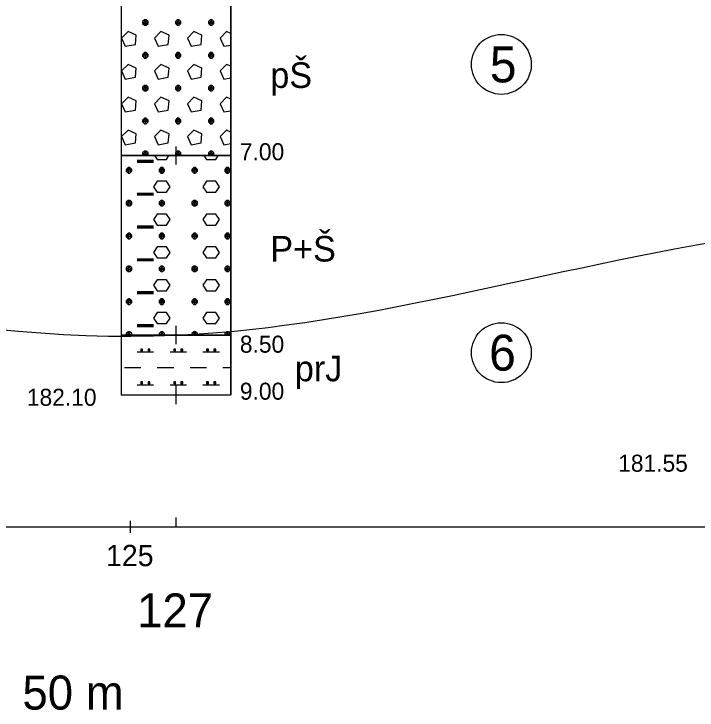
# Model space of a CAD drawing. Extents: x 3042 to 4120, y 576 to 2694.
# Drawn here: x 3358.87 to 3387.38, y 1958.28 to 1987.35 of the extents above; entities that cross this region are included whole.
import ezdxf

# ---------------------------------------------------------------- set-up
doc = ezdxf.new("R2010")
doc.units = 0
for name, color, linetype in [('14', 7, 'Continuous'), ('17', 7, 'Continuous'), ('18', 7, 'Continuous'), ('51', 7, 'Continuous'), ('52', 7, 'Continuous'), ('53', 7, 'Continuous'), ('56', 7, 'Continuous'), ('7', 7, 'Continuous'), ('8', 7, 'Continuous'), ('rozhraní', 7, 'Continuous')]:
    doc.layers.add(name, color=color, linetype=linetype)

msp = doc.modelspace()

# ---------------------------------------------------------------- linework, layer by layer
at = {"layer": '18'}
for p, q in [((3365.635, 1971.817), (3365.635, 1971.055)), ((3365.254, 1971.436), (3366.016, 1971.436)), ((3365.632, 1966.314), (3365.632, 1965.933))]:
    msp.add_line(p, q, dxfattribs=at)
at = {"layer": '51'}
for points in [[(3363.349, 1981.436), (3367.921, 1981.436), (3367.921, 1988.436), (3363.349, 1988.436)], [(3363.349, 1973.936), (3367.921, 1973.936), (3367.921, 1981.436), (3363.349, 1981.436)], [(3363.349, 1971.436), (3367.921, 1971.436), (3367.921, 1973.936), (3363.349, 1973.936)]]:
    msp.add_lwpolyline(points, close=True, dxfattribs=at)
for points in [[(3364.321, 1987.103), (3364.244, 1987.027), (3364.244, 1986.951), (3364.321, 1986.875), (3364.397, 1986.875), (3364.473, 1986.951), (3364.473, 1987.027), (3364.397, 1987.103), (3364.321, 1987.103), (3364.473, 1986.951), (3364.244, 1986.951), (3364.397, 1987.103)], [(3364.359, 1986.875), (3364.359, 1987.103)], [(3365.692, 1987.103), (3365.616, 1987.027), (3365.616, 1986.951), (3365.692, 1986.875), (3365.768, 1986.875), (3365.845, 1986.951), (3365.845, 1987.027), (3365.768, 1987.103), (3365.692, 1987.103), (3365.845, 1986.951), (3365.616, 1986.951), (3365.768, 1987.103)], [(3365.73, 1986.875), (3365.73, 1987.103)], [(3367.064, 1987.103), (3366.988, 1987.027), (3366.988, 1986.951), (3367.064, 1986.875), (3367.14, 1986.875), (3367.216, 1986.951), (3367.216, 1987.027), (3367.14, 1987.103), (3367.064, 1987.103), (3367.216, 1986.951), (3366.988, 1986.951), (3367.14, 1987.103)], [(3367.102, 1986.875), (3367.102, 1987.103)], [(3363.368, 1986.341), (3363.521, 1985.999), (3363.94, 1986.075), (3363.978, 1986.456), (3363.635, 1986.608), (3363.368, 1986.341)], [(3364.74, 1986.341), (3364.892, 1985.999), (3365.311, 1986.075), (3365.349, 1986.456), (3365.006, 1986.608), (3364.74, 1986.341)], [(3366.111, 1986.341), (3366.264, 1985.999), (3366.683, 1986.075), (3366.721, 1986.456), (3366.378, 1986.608), (3366.111, 1986.341)], [(3367.921, 1986.532), (3367.75, 1986.608), (3367.483, 1986.341)], [(3367.483, 1986.341), (3367.635, 1985.999), (3367.921, 1986.05)], [(3364.321, 1985.732), (3364.244, 1985.656), (3364.244, 1985.579), (3364.321, 1985.503), (3364.397, 1985.503), (3364.473, 1985.579), (3364.473, 1985.656), (3364.397, 1985.732), (3364.321, 1985.732), (3364.473, 1985.579), (3364.244, 1985.579), (3364.397, 1985.732)], [(3364.359, 1985.503), (3364.359, 1985.732)], [(3365.692, 1985.732), (3365.616, 1985.656), (3365.616, 1985.579), (3365.692, 1985.503), (3365.768, 1985.503), (3365.845, 1985.579), (3365.845, 1985.656), (3365.768, 1985.732), (3365.692, 1985.732), (3365.845, 1985.579), (3365.616, 1985.579), (3365.768, 1985.732)], [(3365.73, 1985.503), (3365.73, 1985.732)], [(3367.064, 1985.732), (3366.988, 1985.656), (3366.988, 1985.579), (3367.064, 1985.503), (3367.14, 1985.503), (3367.216, 1985.579), (3367.216, 1985.656), (3367.14, 1985.732), (3367.064, 1985.732), (3367.216, 1985.579), (3366.988, 1985.579), (3367.14, 1985.732)], [(3367.102, 1985.503), (3367.102, 1985.732)], [(3363.368, 1984.97), (3363.521, 1984.627), (3363.94, 1984.703), (3363.978, 1985.084), (3363.635, 1985.237), (3363.368, 1984.97)], [(3364.74, 1984.97), (3364.892, 1984.627), (3365.311, 1984.703), (3365.349, 1985.084), (3365.006, 1985.237), (3364.74, 1984.97)], [(3366.111, 1984.97), (3366.264, 1984.627), (3366.683, 1984.703), (3366.721, 1985.084), (3366.378, 1985.237), (3366.111, 1984.97)], [(3367.921, 1985.16), (3367.75, 1985.237), (3367.483, 1984.97)], [(3367.483, 1984.97), (3367.635, 1984.627), (3367.921, 1984.679)], [(3364.321, 1984.36), (3364.244, 1984.284), (3364.244, 1984.208), (3364.321, 1984.132), (3364.397, 1984.132), (3364.473, 1984.208), (3364.473, 1984.284), (3364.397, 1984.36), (3364.321, 1984.36), (3364.473, 1984.208), (3364.244, 1984.208), (3364.397, 1984.36)], [(3364.359, 1984.132), (3364.359, 1984.36)], [(3365.692, 1984.36), (3365.616, 1984.284), (3365.616, 1984.208), (3365.692, 1984.132), (3365.768, 1984.132), (3365.845, 1984.208), (3365.845, 1984.284), (3365.768, 1984.36), (3365.692, 1984.36), (3365.845, 1984.208), (3365.616, 1984.208), (3365.768, 1984.36)], [(3365.73, 1984.132), (3365.73, 1984.36)], [(3367.064, 1984.36), (3366.988, 1984.284), (3366.988, 1984.208), (3367.064, 1984.132), (3367.14, 1984.132), (3367.216, 1984.208), (3367.216, 1984.284), (3367.14, 1984.36), (3367.064, 1984.36), (3367.216, 1984.208), (3366.988, 1984.208), (3367.14, 1984.36)], [(3367.102, 1984.132), (3367.102, 1984.36)], [(3363.368, 1983.598), (3363.521, 1983.255), (3363.94, 1983.332), (3363.978, 1983.713), (3363.635, 1983.865), (3363.368, 1983.598)], [(3364.74, 1983.598), (3364.892, 1983.255), (3365.311, 1983.332), (3365.349, 1983.713), (3365.006, 1983.865), (3364.74, 1983.598)], [(3366.111, 1983.598), (3366.264, 1983.255), (3366.683, 1983.332), (3366.721, 1983.713), (3366.378, 1983.865), (3366.111, 1983.598)], [(3367.921, 1983.789), (3367.75, 1983.865), (3367.483, 1983.598)], [(3367.483, 1983.598), (3367.635, 1983.255), (3367.921, 1983.307)], [(3364.321, 1982.989), (3364.244, 1982.912), (3364.244, 1982.836), (3364.321, 1982.76), (3364.397, 1982.76), (3364.473, 1982.836), (3364.473, 1982.912), (3364.397, 1982.989), (3364.321, 1982.989), (3364.473, 1982.836), (3364.244, 1982.836), (3364.397, 1982.989)], [(3364.359, 1982.76), (3364.359, 1982.989)], [(3365.692, 1982.989), (3365.616, 1982.912), (3365.616, 1982.836), (3365.692, 1982.76), (3365.768, 1982.76), (3365.845, 1982.836), (3365.845, 1982.912), (3365.768, 1982.989), (3365.692, 1982.989), (3365.845, 1982.836), (3365.616, 1982.836), (3365.768, 1982.989)], [(3365.73, 1982.76), (3365.73, 1982.989)], [(3367.064, 1982.989), (3366.988, 1982.912), (3366.988, 1982.836), (3367.064, 1982.76), (3367.14, 1982.76), (3367.216, 1982.836), (3367.216, 1982.912), (3367.14, 1982.989), (3367.064, 1982.989), (3367.216, 1982.836), (3366.988, 1982.836), (3367.14, 1982.989)], [(3367.102, 1982.76), (3367.102, 1982.989)], [(3363.368, 1982.227), (3363.521, 1981.884), (3363.94, 1981.96), (3363.978, 1982.341), (3363.635, 1982.493), (3363.368, 1982.227)], [(3364.74, 1982.227), (3364.892, 1981.884), (3365.311, 1981.96), (3365.349, 1982.341), (3365.006, 1982.493), (3364.74, 1982.227)], [(3366.111, 1982.227), (3366.264, 1981.884), (3366.683, 1981.96), (3366.721, 1982.341), (3366.378, 1982.493), (3366.111, 1982.227)], [(3367.921, 1982.417), (3367.75, 1982.493), (3367.483, 1982.227)], [(3367.483, 1982.227), (3367.635, 1981.884), (3367.921, 1981.936)], [(3364.321, 1981.617), (3364.244, 1981.541), (3364.244, 1981.465), (3364.273, 1981.436)], [(3364.445, 1981.436), (3364.473, 1981.465), (3364.473, 1981.541), (3364.397, 1981.617), (3364.321, 1981.617), (3364.473, 1981.465), (3364.244, 1981.465), (3364.397, 1981.617)], [(3364.359, 1981.436), (3364.359, 1981.617)], [(3364.746, 1981.436), (3364.854, 1981.274)], [(3364.854, 1981.274), (3365.235, 1981.274), (3365.343, 1981.436)], [(3365.692, 1981.617), (3365.616, 1981.541), (3365.616, 1981.465), (3365.644, 1981.436)], [(3365.816, 1981.436), (3365.845, 1981.465), (3365.845, 1981.541), (3365.768, 1981.617), (3365.692, 1981.617), (3365.845, 1981.465), (3365.616, 1981.465), (3365.768, 1981.617)], [(3365.73, 1981.436), (3365.73, 1981.617)], [(3366.803, 1981.436), (3366.911, 1981.274)], [(3366.911, 1981.274), (3367.292, 1981.274), (3367.401, 1981.436)], [(3367.064, 1981.617), (3366.988, 1981.541), (3366.988, 1981.465), (3367.016, 1981.436)], [(3367.188, 1981.436), (3367.216, 1981.465), (3367.216, 1981.541), (3367.14, 1981.617), (3367.064, 1981.617), (3367.216, 1981.465), (3366.988, 1981.465), (3367.14, 1981.617)], [(3367.102, 1981.436), (3367.102, 1981.617)], [(3364.016, 1981.236), (3364.702, 1981.236)], [(3364.016, 1981.198), (3364.702, 1981.198)], [(3364.016, 1981.16), (3364.702, 1981.16)], [(3363.635, 1980.931), (3363.559, 1980.855), (3363.559, 1980.779), (3363.635, 1980.703), (3363.711, 1980.703), (3363.787, 1980.779), (3363.787, 1980.855), (3363.711, 1980.931), (3363.635, 1980.931), (3363.787, 1980.779), (3363.559, 1980.779), (3363.711, 1980.931)], [(3363.673, 1980.703), (3363.673, 1980.931)], [(3365.006, 1980.931), (3364.93, 1980.855), (3364.93, 1980.779), (3365.006, 1980.703), (3365.083, 1980.703), (3365.159, 1980.779), (3365.159, 1980.855), (3365.083, 1980.931), (3365.006, 1980.931), (3365.159, 1980.779), (3364.93, 1980.779), (3365.083, 1980.931)], [(3365.045, 1980.703), (3365.045, 1980.931)], [(3366.378, 1980.931), (3366.302, 1980.855), (3366.302, 1980.779), (3366.378, 1980.703), (3366.454, 1980.703), (3366.53, 1980.779), (3366.53, 1980.855), (3366.454, 1980.931), (3366.378, 1980.931), (3366.53, 1980.779), (3366.302, 1980.779), (3366.454, 1980.931)], [(3366.416, 1980.703), (3366.416, 1980.931)], [(3367.75, 1980.931), (3367.673, 1980.855), (3367.673, 1980.779), (3367.75, 1980.703), (3367.826, 1980.703), (3367.902, 1980.779), (3367.902, 1980.855), (3367.826, 1980.931), (3367.75, 1980.931), (3367.902, 1980.779), (3367.673, 1980.779), (3367.826, 1980.931)], [(3367.788, 1980.703), (3367.788, 1980.931)], [(3364.854, 1979.903), (3365.235, 1979.903), (3365.387, 1980.131), (3365.235, 1980.36), (3364.854, 1980.36), (3364.702, 1980.131), (3364.854, 1979.903)], [(3366.911, 1979.903), (3367.292, 1979.903), (3367.445, 1980.131), (3367.292, 1980.36), (3366.911, 1980.36), (3366.759, 1980.131), (3366.911, 1979.903)], [(3364.016, 1979.864), (3364.702, 1979.864)], [(3364.016, 1979.826), (3364.702, 1979.826)], [(3364.016, 1979.788), (3364.702, 1979.788)], [(3363.635, 1979.56), (3363.559, 1979.483), (3363.559, 1979.407), (3363.635, 1979.331), (3363.711, 1979.331), (3363.787, 1979.407), (3363.787, 1979.483), (3363.711, 1979.56), (3363.635, 1979.56), (3363.787, 1979.407), (3363.559, 1979.407), (3363.711, 1979.56)], [(3363.673, 1979.331), (3363.673, 1979.56)], [(3365.006, 1979.56), (3364.93, 1979.483), (3364.93, 1979.407), (3365.006, 1979.331), (3365.083, 1979.331), (3365.159, 1979.407), (3365.159, 1979.483), (3365.083, 1979.56), (3365.006, 1979.56), (3365.159, 1979.407), (3364.93, 1979.407), (3365.083, 1979.56)], [(3365.045, 1979.331), (3365.045, 1979.56)], [(3366.378, 1979.56), (3366.302, 1979.483), (3366.302, 1979.407), (3366.378, 1979.331), (3366.454, 1979.331), (3366.53, 1979.407), (3366.53, 1979.483), (3366.454, 1979.56), (3366.378, 1979.56), (3366.53, 1979.407), (3366.302, 1979.407), (3366.454, 1979.56)], [(3366.416, 1979.331), (3366.416, 1979.56)], [(3367.75, 1979.56), (3367.673, 1979.483), (3367.673, 1979.407), (3367.75, 1979.331), (3367.826, 1979.331), (3367.902, 1979.407), (3367.902, 1979.483), (3367.826, 1979.56), (3367.75, 1979.56), (3367.902, 1979.407), (3367.673, 1979.407), (3367.826, 1979.56)], [(3367.788, 1979.331), (3367.788, 1979.56)], [(3364.854, 1978.531), (3365.235, 1978.531), (3365.387, 1978.76), (3365.235, 1978.988), (3364.854, 1978.988), (3364.702, 1978.76), (3364.854, 1978.531)], [(3366.911, 1978.531), (3367.292, 1978.531), (3367.445, 1978.76), (3367.292, 1978.988), (3366.911, 1978.988), (3366.759, 1978.76), (3366.911, 1978.531)], [(3364.016, 1978.493), (3364.702, 1978.493)], [(3364.016, 1978.455), (3364.702, 1978.455)], [(3364.016, 1978.417), (3364.702, 1978.417)], [(3363.635, 1978.188), (3363.559, 1978.112), (3363.559, 1978.036), (3363.635, 1977.959), (3363.711, 1977.959), (3363.787, 1978.036), (3363.787, 1978.112), (3363.711, 1978.188), (3363.635, 1978.188), (3363.787, 1978.036), (3363.559, 1978.036), (3363.711, 1978.188)], [(3363.673, 1977.959), (3363.673, 1978.188)], [(3365.006, 1978.188), (3364.93, 1978.112), (3364.93, 1978.036), (3365.006, 1977.959), (3365.083, 1977.959), (3365.159, 1978.036), (3365.159, 1978.112), (3365.083, 1978.188), (3365.006, 1978.188), (3365.159, 1978.036), (3364.93, 1978.036), (3365.083, 1978.188)], [(3365.045, 1977.959), (3365.045, 1978.188)], [(3366.378, 1978.188), (3366.302, 1978.112), (3366.302, 1978.036), (3366.378, 1977.959), (3366.454, 1977.959), (3366.53, 1978.036), (3366.53, 1978.112), (3366.454, 1978.188), (3366.378, 1978.188), (3366.53, 1978.036), (3366.302, 1978.036), (3366.454, 1978.188)], [(3366.416, 1977.959), (3366.416, 1978.188)], [(3367.75, 1978.188), (3367.673, 1978.112), (3367.673, 1978.036), (3367.75, 1977.959), (3367.826, 1977.959), (3367.902, 1978.036), (3367.902, 1978.112), (3367.826, 1978.188), (3367.75, 1978.188), (3367.902, 1978.036), (3367.673, 1978.036), (3367.826, 1978.188)], [(3367.788, 1977.959), (3367.788, 1978.188)], [(3364.854, 1977.159), (3365.235, 1977.159), (3365.387, 1977.388), (3365.235, 1977.617), (3364.854, 1977.617), (3364.702, 1977.388), (3364.854, 1977.159)], [(3366.911, 1977.159), (3367.292, 1977.159), (3367.445, 1977.388), (3367.292, 1977.617), (3366.911, 1977.617), (3366.759, 1977.388), (3366.911, 1977.159)], [(3364.016, 1977.121), (3364.702, 1977.121)], [(3364.016, 1977.083), (3364.702, 1977.083)], [(3363.635, 1976.816), (3363.559, 1976.74), (3363.559, 1976.664), (3363.635, 1976.588), (3363.711, 1976.588), (3363.787, 1976.664), (3363.787, 1976.74), (3363.711, 1976.816), (3363.635, 1976.816), (3363.787, 1976.664), (3363.559, 1976.664), (3363.711, 1976.816)], [(3363.673, 1976.588), (3363.673, 1976.816)], [(3364.016, 1977.045), (3364.702, 1977.045)], [(3365.006, 1976.816), (3364.93, 1976.74), (3364.93, 1976.664), (3365.006, 1976.588), (3365.083, 1976.588), (3365.159, 1976.664), (3365.159, 1976.74), (3365.083, 1976.816), (3365.006, 1976.816), (3365.159, 1976.664), (3364.93, 1976.664), (3365.083, 1976.816)], [(3365.045, 1976.588), (3365.045, 1976.816)], [(3366.378, 1976.816), (3366.302, 1976.74), (3366.302, 1976.664), (3366.378, 1976.588), (3366.454, 1976.588), (3366.53, 1976.664), (3366.53, 1976.74), (3366.454, 1976.816), (3366.378, 1976.816), (3366.53, 1976.664), (3366.302, 1976.664), (3366.454, 1976.816)], [(3366.416, 1976.588), (3366.416, 1976.816)], [(3367.75, 1976.816), (3367.673, 1976.74), (3367.673, 1976.664), (3367.75, 1976.588), (3367.826, 1976.588), (3367.902, 1976.664), (3367.902, 1976.74), (3367.826, 1976.816), (3367.75, 1976.816), (3367.902, 1976.664), (3367.673, 1976.664), (3367.826, 1976.816)], [(3367.788, 1976.588), (3367.788, 1976.816)], [(3364.854, 1975.788), (3365.235, 1975.788), (3365.387, 1976.016), (3365.235, 1976.245), (3364.854, 1976.245), (3364.702, 1976.016), (3364.854, 1975.788)], [(3366.911, 1975.788), (3367.292, 1975.788), (3367.445, 1976.016), (3367.292, 1976.245), (3366.911, 1976.245), (3366.759, 1976.016), (3366.911, 1975.788)], [(3364.016, 1975.75), (3364.702, 1975.75)], [(3364.016, 1975.712), (3364.702, 1975.712)], [(3364.016, 1975.673), (3364.702, 1975.673)], [(3363.635, 1975.445), (3363.559, 1975.369), (3363.559, 1975.292), (3363.635, 1975.216), (3363.711, 1975.216), (3363.787, 1975.292), (3363.787, 1975.369), (3363.711, 1975.445), (3363.635, 1975.445), (3363.787, 1975.292), (3363.559, 1975.292), (3363.711, 1975.445)], [(3363.673, 1975.216), (3363.673, 1975.445)], [(3365.006, 1975.445), (3364.93, 1975.369), (3364.93, 1975.292), (3365.006, 1975.216), (3365.083, 1975.216), (3365.159, 1975.292), (3365.159, 1975.369), (3365.083, 1975.445), (3365.006, 1975.445), (3365.159, 1975.292), (3364.93, 1975.292), (3365.083, 1975.445)], [(3365.045, 1975.216), (3365.045, 1975.445)], [(3366.378, 1975.445), (3366.302, 1975.369), (3366.302, 1975.292), (3366.378, 1975.216), (3366.454, 1975.216), (3366.53, 1975.292), (3366.53, 1975.369), (3366.454, 1975.445), (3366.378, 1975.445), (3366.53, 1975.292), (3366.302, 1975.292), (3366.454, 1975.445)], [(3366.416, 1975.216), (3366.416, 1975.445)], [(3367.75, 1975.445), (3367.673, 1975.369), (3367.673, 1975.292), (3367.75, 1975.216), (3367.826, 1975.216), (3367.902, 1975.292), (3367.902, 1975.369), (3367.826, 1975.445), (3367.75, 1975.445), (3367.902, 1975.292), (3367.673, 1975.292), (3367.826, 1975.445)], [(3367.788, 1975.216), (3367.788, 1975.445)], [(3364.854, 1974.416), (3365.235, 1974.416), (3365.387, 1974.645), (3365.235, 1974.873), (3364.854, 1974.873), (3364.702, 1974.645), (3364.854, 1974.416)], [(3366.911, 1974.416), (3367.292, 1974.416), (3367.445, 1974.645), (3367.292, 1974.873), (3366.911, 1974.873), (3366.759, 1974.645), (3366.911, 1974.416)], [(3364.016, 1974.378), (3364.702, 1974.378)], [(3364.016, 1974.34), (3364.702, 1974.34)], [(3364.016, 1974.302), (3364.702, 1974.302)], [(3363.635, 1974.073), (3363.559, 1973.997), (3363.559, 1973.936)], [(3363.574, 1973.936), (3363.711, 1974.073)], [(3363.787, 1973.936), (3363.787, 1973.997), (3363.711, 1974.073), (3363.635, 1974.073), (3363.772, 1973.936)], [(3363.673, 1973.936), (3363.673, 1974.073)], [(3365.006, 1974.073), (3364.93, 1973.997), (3364.93, 1973.936)], [(3364.946, 1973.936), (3365.083, 1974.073)], [(3365.159, 1973.936), (3365.159, 1973.997), (3365.083, 1974.073), (3365.006, 1974.073), (3365.143, 1973.936)], [(3365.045, 1973.936), (3365.045, 1974.073)], [(3366.378, 1974.073), (3366.302, 1973.997), (3366.302, 1973.936)], [(3366.317, 1973.936), (3366.454, 1974.073)], [(3366.53, 1973.936), (3366.53, 1973.997), (3366.454, 1974.073), (3366.378, 1974.073), (3366.515, 1973.936)], [(3366.416, 1973.936), (3366.416, 1974.073)], [(3367.75, 1974.073), (3367.673, 1973.997), (3367.673, 1973.936)], [(3367.689, 1973.936), (3367.826, 1974.073)], [(3367.902, 1973.936), (3367.902, 1973.997), (3367.826, 1974.073), (3367.75, 1974.073), (3367.887, 1973.936)], [(3367.788, 1973.936), (3367.788, 1974.073)], [(3364.168, 1973.349), (3364.168, 1973.273), (3364.244, 1973.273), (3364.244, 1973.349), (3364.168, 1973.349), (3364.244, 1973.273)], [(3364.473, 1973.349), (3364.473, 1973.273), (3364.549, 1973.273), (3364.549, 1973.349), (3364.473, 1973.349), (3364.549, 1973.273)], [(3365.54, 1973.349), (3365.54, 1973.273), (3365.616, 1973.273), (3365.616, 1973.349), (3365.54, 1973.349), (3365.616, 1973.273)], [(3365.845, 1973.349), (3365.845, 1973.273), (3365.921, 1973.273), (3365.921, 1973.349), (3365.845, 1973.349), (3365.921, 1973.273)], [(3366.911, 1973.349), (3366.911, 1973.273), (3366.988, 1973.273), (3366.988, 1973.349), (3366.911, 1973.349), (3366.988, 1973.273)], [(3367.216, 1973.349), (3367.216, 1973.273), (3367.292, 1973.273), (3367.292, 1973.349), (3367.216, 1973.349), (3367.292, 1973.273)], [(3364.016, 1973.235), (3364.702, 1973.235)], [(3365.387, 1973.235), (3366.073, 1973.235)], [(3366.759, 1973.235), (3367.445, 1973.235)], [(3363.482, 1972.587), (3364.168, 1972.587)], [(3364.854, 1972.587), (3365.54, 1972.587)], [(3366.226, 1972.587), (3366.911, 1972.587)], [(3367.597, 1972.587), (3367.921, 1972.587)], [(3364.016, 1971.863), (3364.702, 1971.863)], [(3364.168, 1971.978), (3364.168, 1971.902), (3364.244, 1971.902), (3364.244, 1971.978), (3364.168, 1971.978), (3364.244, 1971.902)], [(3364.473, 1971.978), (3364.473, 1971.902), (3364.549, 1971.902), (3364.549, 1971.978), (3364.473, 1971.978), (3364.549, 1971.902)], [(3365.387, 1971.863), (3366.073, 1971.863)], [(3365.54, 1971.978), (3365.54, 1971.902), (3365.616, 1971.902), (3365.616, 1971.978), (3365.54, 1971.978), (3365.616, 1971.902)], [(3365.845, 1971.978), (3365.845, 1971.902), (3365.921, 1971.902), (3365.921, 1971.978), (3365.845, 1971.978), (3365.921, 1971.902)], [(3366.759, 1971.863), (3367.445, 1971.863)], [(3366.911, 1971.978), (3366.911, 1971.902), (3366.988, 1971.902), (3366.988, 1971.978), (3366.911, 1971.978), (3366.988, 1971.902)], [(3367.216, 1971.978), (3367.216, 1971.902), (3367.292, 1971.902), (3367.292, 1971.978), (3367.216, 1971.978), (3367.292, 1971.902)]]:
    msp.add_lwpolyline(points, dxfattribs=at)
at = {"layer": '53'}
for points in [[(3363.349, 2016.436), (3363.349, 1971.436)], [(3367.921, 2016.436), (3367.921, 1971.436)], [(3363.349, 1981.436), (3367.921, 1981.436)], [(3363.349, 1973.936), (3367.921, 1973.936)], [(3363.349, 1971.436), (3367.921, 1971.436)]]:
    msp.add_lwpolyline(points, dxfattribs=at)
at = {"layer": '56'}
for points in [[(3365.635, 1981.817), (3365.635, 1981.055)], [(3365.254, 1981.436), (3366.016, 1981.436)], [(3365.635, 1974.317), (3365.635, 1973.555)], [(3365.254, 1973.936), (3366.016, 1973.936)], [(3365.635, 1971.817), (3365.635, 1971.055)], [(3365.254, 1971.436), (3366.016, 1971.436)]]:
    msp.add_lwpolyline(points, dxfattribs=at)
at = {"layer": '7'}
for p, q in [((3363.732, 1965.679), (3363.732, 1966.187)), ((3238.732, 1965.933), (3426.672, 1965.933))]:
    msp.add_line(p, q, dxfattribs=at)
at = {"layer": 'rozhraní'}
for centre in [(3379.214, 1985.24), (3379.214, 1973.202)]:
    msp.add_circle(centre, 1.25, dxfattribs=at)
msp.add_spline([(3238.348, 1979.983), (3248.732, 1979.983), (3335.452, 1978.483), (3365.632, 1973.933), (3390.312, 1978.183), (3417.002, 1978.683), (3428.346, 1978.473)], degree=3, dxfattribs=at)

# ---------------------------------------------------------------- texts
at = {"layer": '14'}
msp.add_text('127', height=1.4224, dxfattribs=at).set_placement((3364.012, 1961.727))
at = {"layer": '17'}
for s, p in [('182.10', (3359.412, 1970.984)), ('181.55', (3384.089, 1968.231))]:
    msp.add_text(s, height=0.7112, dxfattribs=at).set_placement(p)
at = {"layer": '52'}
for s, height, p in [('pŠ', 1.0668, (3369.572, 1984.258)), ('7.00', 0.7112, (3368.302, 1981.238)), ('P+Š', 1.0668, (3369.572, 1977.008)), ('8.50', 0.7112, (3368.302, 1973.201)), ('prJ', 1.0668, (3370.595, 1972.008)), ('9.00', 0.7112, (3368.302, 1971.238))]:
    msp.add_text(s, height=height, dxfattribs=at).set_placement(p)
at = {"layer": '7'}
msp.add_text('125', height=0.889, dxfattribs=at).set_placement((3362.716, 1964.288))
at = {"layer": '8'}
msp.add_text('50 m', height=1.4224, dxfattribs=at).set_placement((3359.226, 1958.298))
at = {"layer": 'rozhraní'}
for s, p in [('5', (3378.733, 1984.49)), ('6', (3378.703, 1972.452))]:
    msp.add_text(s, height=1.5, dxfattribs=at).set_placement(p)

doc.saveas('drawing.dxf')
